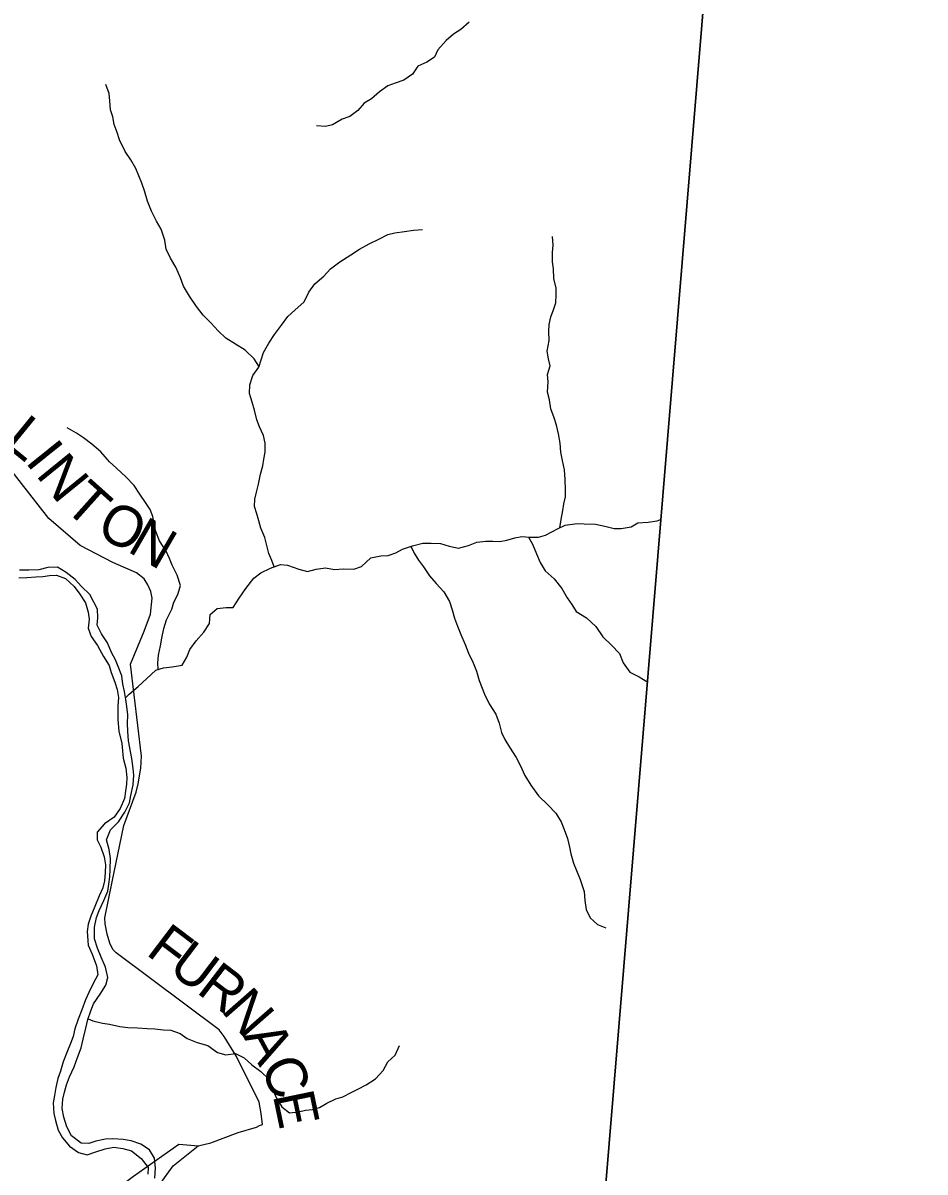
# Model space of a CAD drawing. Extents: x 1624196 to 2029251, y 146837 to 440034.
# Drawn here: x 1906793 to 1913425, y 253593 to 262043 of the extents above; entities that cross this region are included whole.
import ezdxf

# ---------------------------------------------------------------- set-up
doc = ezdxf.new("R2010")
doc.units = 0
for name, color, linetype in [('GM_X_Adjacent_County', 7, 'Continuous'), ('GM_X_County', 7, 'Continuous'), ('GM_X_County_Road', 7, 'Continuous'), ('GM_X_County_Road_Text', 7, 'Continuous'), ('GM_X_Minor_River', 7, 'Continuous'), ('GM_X_Township', 7, 'Continuous'), ('GM_X_Township_Road', 7, 'Continuous')]:
    doc.layers.add(name, color=color, linetype=linetype)

msp = doc.modelspace()

# ---------------------------------------------------------------- linework, layer by layer
at = {"layer": 'GM_X_Adjacent_County'}
msp.add_lwpolyline([(1897145.2, 247540.1), (1909492.1, 246715.2), (1909526.5, 246833.4), (1910924.1, 251643.7), (1912105.7, 265904.3), (1912709.1, 273186.7), (1920427.2, 272579.1), (1921996.9, 272455.3), (1922190.7, 274667.2), (1922298.7, 275899.5), (1922453, 277697.2), (1923046.2, 277654), (1923341.7, 280921.1), (1923725.6, 285166.1), (1924414, 292310.8), (1924468.7, 293153.3), (1924886.6, 299586.5), (1925255.5, 303585.6), (1925774.5, 309210.6), (1931070.5, 308772.3), (1932945.8, 308617.1), (1934621.6, 308531.9), (1940473.1, 308073.5)], dxfattribs=at)
at = {"layer": 'GM_X_County'}
msp.add_lwpolyline([(1923725.6, 285166.1), (1923341.7, 280921.1), (1923046.2, 277654), (1922453, 277697.2), (1922298.7, 275899.5), (1922190.7, 274667.2), (1921996.9, 272455.3), (1920427.2, 272579.1), (1912709.1, 273186.7), (1912105.7, 265904.3), (1910924.1, 251643.7), (1909526.5, 246833.4), (1909492.1, 246715.2), (1897145.2, 247540.1)], dxfattribs=at)
at = {"layer": 'GM_X_County_Road'}
msp.add_lwpolyline([(1907801.2, 253505.7), (1907897, 253638.2), (1908080.6, 253785.5), (1908174.7, 253807.3), (1908374.4, 253883.2), (1908509.6, 253921.8), (1908531.1, 253934.1), (1908553.3, 253941.9), (1908543.4, 254023.2), (1908530.1, 254107.6), (1908361.5, 254442), (1908273.1, 254589.9), (1908235.2, 254638.1), (1907477.5, 255204.4), (1907453.5, 255229.3), (1907431.5, 255275.1), (1907413, 255342.7), (1907397.7, 255419.5), (1907395, 255462.7), (1907448.1, 255727.6), (1907533.5, 256141.7), (1907625.8, 256386.8), (1907640.3, 256447), (1907658.8, 256563.8), (1907664.8, 256650.2), (1907582.6, 257328.4), (1907684.9, 257571), (1907730.2, 257695.6), (1907743.1, 257813.6), (1907732.4, 257861.6), (1907710.9, 257910.8), (1907684.8, 257954.6), (1907628, 257999.8), (1907453.1, 258074.8), (1907213.7, 258201.3), (1906983.3, 258399.8), (1906686.1, 258779.8)], dxfattribs=at)
at = {"layer": 'GM_X_Minor_River'}
for points in [[(1910074.5, 262050.2), (1910012.3, 261996.4), (1909958.2, 261960.5), (1909904, 261914.7), (1909841.7, 261844.9), (1909819.6, 261792.9), (1909761.4, 261755.1), (1909695.3, 261725.3), (1909657.1, 261667.4), (1909593, 261623.6), (1909528.9, 261599.8), (1909474.8, 261580), (1909414.7, 261536.1), (1909354.5, 261484.3), (1909302.4, 261454.5), (1909254.2, 261400.6), (1909196.1, 261354.8), (1909140, 261334.9), (1909067.8, 261293.2), (1909015.8, 261281.4), (1908949.8, 261287.6)], [(1908528, 259519.6), (1908492, 259573.4), (1908426.2, 259637.7), (1908354.3, 259680), (1908284.5, 259724.3), (1908226.7, 259778.6), (1908172.9, 259838.9), (1908117, 259895.2), (1908069.3, 259957.4), (1908017.5, 260033.7), (1907971.8, 260108), (1907950, 260168.2), (1907916.2, 260246.4), (1907878.5, 260312.6), (1907844.7, 260378.8), (1907836.9, 260446.9), (1907809.2, 260527.1), (1907773.4, 260585.3), (1907737.6, 260659.5), (1907707.9, 260733.8), (1907686.2, 260809.9), (1907666.3, 260864.1), (1907622.7, 260972.4), (1907586.9, 261036.6), (1907543.1, 261098.8), (1907501.4, 261183.1), (1907485.6, 261237.2), (1907463.8, 261297.4), (1907454, 261353.5), (1907436.2, 261403.6), (1907432.4, 261471.7), (1907426.6, 261523.8), (1907400.8, 261589.9)], [(1908639.2, 258043), (1908622.9, 258091.1), (1908601.1, 258141.2), (1908587.2, 258191.4), (1908571.5, 258259.5), (1908541.7, 258327.7), (1908525.9, 258381.8), (1908512.1, 258433.9), (1908496.2, 258488.1), (1908496.4, 258540.1), (1908512.6, 258602.1), (1908524.8, 258652.1), (1908539.1, 258726.2), (1908555.3, 258786.2), (1908563.4, 258836.2), (1908573.6, 258886.2), (1908573.8, 258954.3), (1908560, 259008.4), (1908532.2, 259072.6), (1908512.4, 259124.8), (1908494.7, 259194.9), (1908476.9, 259255), (1908457.1, 259319.2), (1908461.3, 259381.3), (1908483.5, 259451.3), (1908525.8, 259513.2), (1908543.9, 259565.2), (1908560.1, 259619.2), (1908600.4, 259689.1), (1908642.6, 259753), (1908692.8, 259820.9), (1908739, 259884.8), (1908791.2, 259930.6), (1908859.4, 259992.5), (1908895.7, 260064.4), (1908939.8, 260124.3), (1909004, 260182.1), (1909054.2, 260236), (1909122.4, 260285.8), (1909202.6, 260337.5), (1909266.7, 260379.4), (1909336.9, 260419.1), (1909409, 260452.9), (1909475.1, 260486.7), (1909527.2, 260500.5), (1909597.2, 260510.2), (1909663.2, 260520), (1909729.2, 260523.8)], [(1910740.7, 258331.2), (1910750, 258391.3), (1910762.2, 258457.3), (1910768.4, 258507.4), (1910780.5, 258557.4), (1910782.7, 258609.4), (1910779, 258685.6), (1910773.2, 258757.7), (1910759.5, 258825.8), (1910747.7, 258885.9), (1910741.9, 258954), (1910730.1, 259022.1), (1910714.4, 259086.3), (1910698.5, 259140.4), (1910674.8, 259206.6), (1910663, 259272.7), (1910649.2, 259328.8), (1910653.4, 259404.9), (1910649.6, 259457), (1910667.8, 259521), (1910656, 259573.1), (1910646.2, 259629.2), (1910660.5, 259707.2), (1910658.7, 259775.3), (1910660.9, 259825.4), (1910673.1, 259881.4), (1910693.2, 259933.4), (1910709.4, 259985.4), (1910713.6, 260043.4), (1910711.8, 260093.5), (1910696, 260163.6), (1910692.3, 260235.7), (1910686.5, 260287.8), (1910686.7, 260355.9), (1910690.9, 260409.9), (1910687.1, 260474)], [(1907785.7, 257288.3), (1907784.3, 257337.4), (1907788.5, 257393.4), (1907802.7, 257461.5), (1907812.9, 257519.5), (1907829.2, 257589.5), (1907847.4, 257653.5), (1907887.7, 257733.5), (1907901.8, 257783.5), (1907932, 257839.4), (1907950.2, 257907.4), (1907926.5, 257983.6), (1907888.8, 258055.9), (1907870.9, 258106), (1907845.1, 258158.2), (1907795.4, 258234.4), (1907769.6, 258304.6), (1907757.8, 258360.7), (1907748, 258412.8), (1907728.2, 258465), (1907694.3, 258517.2), (1907652.5, 258577.4), (1907610.7, 258641.6), (1907549, 258706), (1907481.2, 258768.3), (1907429.3, 258816.6), (1907365.6, 258888.9), (1907299.8, 258945.2), (1907237.9, 258991.5), (1907186.1, 259027.8), (1907118.2, 259066.1)], [(1907547.2, 257081.3), (1907573.5, 257107.9), (1907639.7, 257163.7), (1907699.9, 257219.6), (1907770.1, 257283.4), (1907826.2, 257301.2), (1907890.2, 257308.9), (1907964.2, 257320.7), (1907996.4, 257378.6), (1908018.6, 257434.6), (1908066.9, 257500.5), (1908123.1, 257564.4), (1908165.3, 257626.3), (1908169.5, 257694.3), (1908219.7, 257738.2), (1908287.7, 257743.9), (1908337.7, 257745.8), (1908381.9, 257813.7), (1908432.2, 257883.6), (1908490.4, 257959.4), (1908540.6, 257999.3), (1908612.7, 258033), (1908686.8, 258060.8), (1908738.8, 258056.6), (1908820.7, 258026.2), (1908884.6, 258010), (1908948.7, 258025.8), (1909016.7, 258035.5), (1909082.7, 258025.2), (1909148.7, 258029), (1909224.7, 258026.7), (1909282.8, 258046.5), (1909351, 258110.3), (1909423, 258124), (1909477, 258125.9), (1909533.1, 258147.7), (1909583.2, 258173.5), (1909657.3, 258199.2), (1909733.4, 258217), (1909793.4, 258218.8), (1909861.4, 258214.5), (1909927.3, 258196.2), (1909995.2, 258179.9), (1910069.3, 258199.7), (1910129.4, 258225.5), (1910195.4, 258233.2), (1910247.4, 258233), (1910299.4, 258228.8), (1910349.5, 258240.6), (1910409.5, 258256.4), (1910459.5, 258266.3), (1910519.5, 258262), (1910583.5, 258261.8), (1910635.6, 258275.6), (1910727.8, 258325.3), (1910779.8, 258349.1), (1910867.9, 258362.8), (1910919.9, 258360.6), (1911001.9, 258356.3), (1911071.8, 258342), (1911139.8, 258325.8), (1911189.8, 258325.6), (1911263.8, 258337.3), (1911313.9, 258367.1), (1911389.9, 258372.9), (1911456, 258382.6), (1911487.3, 258395)], [(1910509.4, 258262.7), (1910539.3, 258209.9), (1910569.1, 258139.7), (1910594.9, 258075.5), (1910632.7, 258013.3), (1910698.5, 257955), (1910754.2, 257884.7), (1910794, 257816.4), (1910827.8, 257766.2), (1910859.7, 257714.1), (1910935.5, 257667.7), (1911005.3, 257605.4), (1911057, 257529.1), (1911118.8, 257468.8), (1911178.6, 257406.5), (1911206.4, 257338.3), (1911254.2, 257270), (1911322, 257233.7), (1911387.9, 257195.7)], [(1909644, 258194.6), (1909669.1, 258143.1), (1909700.9, 258093), (1909736.8, 258042.8), (1909782.5, 257978.5), (1909830.4, 257922.2), (1909886.1, 257860), (1909927.9, 257789.7), (1909947.7, 257727.6), (1909965.5, 257665.4), (1909987.3, 257607.3), (1910011.1, 257547.1), (1910042.8, 257472.9), (1910068.6, 257408.7), (1910102.4, 257336.5), (1910126.1, 257276.3), (1910145.9, 257208.2), (1910185.6, 257107.9), (1910219.3, 257035.7), (1910269.1, 256961.4), (1910294.8, 256893.2), (1910310.6, 256825), (1910336.4, 256772.9), (1910370.2, 256718.7), (1910418, 256642.4), (1910447.8, 256586.2), (1910481.5, 256510), (1910527.3, 256437.7), (1910583, 256359.4), (1910650.8, 256293.1), (1910710.6, 256232.8), (1910750.4, 256168.5), (1910772.2, 256112.4), (1910796, 256046.2), (1910811.7, 255982.1), (1910821.6, 255932), (1910839.3, 255863.8), (1910861.2, 255811.7), (1910888.9, 255745.5), (1910918.6, 255655.2), (1910924.4, 255591.1), (1910934.2, 255523), (1910962, 255462.8), (1911017.8, 255412.5), (1911077.7, 255388.3)], [(1906762.4, 257962.1), (1906820.4, 257965.9), (1906888.4, 257969.6), (1906938.5, 257973.4), (1906988.5, 257979.2), (1907040.5, 257983), (1907106.4, 257958.8), (1907170.2, 257898.4), (1907212, 257842.2), (1907251.8, 257778), (1907271.6, 257709.8), (1907279.4, 257659.7), (1907271.2, 257591.7), (1907295, 257531.5), (1907340.7, 257465.3), (1907384.4, 257385), (1907426.2, 257318.7), (1907440, 257266.6), (1907467.8, 257194.4), (1907485.6, 257142.3), (1907495.4, 257082.2), (1907491.2, 257022.1), (1907490.9, 256920), (1907496.6, 256835.9), (1907520.3, 256745.7), (1907524.1, 256691.6), (1907529.9, 256635.5), (1907549.6, 256563.3), (1907555.4, 256495.2), (1907553.2, 256445.2), (1907547.1, 256393.1), (1907538.9, 256339.1), (1907506.6, 256267.1), (1907462.4, 256203.2), (1907392.2, 256153.4), (1907338, 256093.5), (1907337.8, 256035.5), (1907365.6, 255981.3), (1907389.4, 255911.1), (1907399.2, 255851), (1907397, 255794.9), (1907392.8, 255734.9), (1907380.6, 255682.9), (1907352.4, 255624.9), (1907320.2, 255546.9), (1907291.9, 255474.9), (1907271.7, 255414.9), (1907265.5, 255360.9), (1907271.2, 255260.7), (1907301, 255194.5), (1907332.7, 255108.3), (1907344.4, 255042.2), (1907308.2, 254980.2), (1907276, 254912.3), (1907251.8, 254860.3), (1907225.5, 254786.3), (1907199.3, 254716.3), (1907175.1, 254646.3), (1907160.9, 254590.3), (1907142.7, 254538.3), (1907114.5, 254472.3), (1907088.2, 254402.3), (1907068, 254334.3), (1907049.8, 254280.3), (1907035.6, 254214.2), (1907025.4, 254156.2), (1907015.2, 254102.2), (1907020.9, 254024), (1907030.8, 253971.9), (1907050.5, 253901.8), (1907082.3, 253845.6), (1907134.1, 253783.3), (1907199.9, 253737), (1907265.9, 253718.7), (1907328, 253742.5), (1907398, 253764.2), (1907460.1, 253776), (1907526.1, 253765.7), (1907590, 253749.5), (1907661.8, 253693.1), (1907713.6, 253626.8), (1907711.4, 253576.8)], [(1907761.3, 253548.5), (1907767.6, 253624.6), (1907759.8, 253694.8), (1907722, 253757), (1907660.2, 253797.3), (1907588.2, 253821.6), (1907528.3, 253831.8), (1907452.3, 253838.1), (1907400.3, 253834.3), (1907328.2, 253820.6), (1907278.2, 253802.8), (1907220.2, 253805), (1907148.4, 253859.3), (1907114.6, 253925.5), (1907092.8, 253995.7), (1907081.1, 254059.9), (1907085.3, 254127.9), (1907097.5, 254180), (1907113.7, 254234), (1907135.9, 254292), (1907168.1, 254367.9), (1907194.3, 254435.9), (1907220.6, 254505.9), (1907234.8, 254569.9), (1907255.1, 254652), (1907269.3, 254714), (1907291.5, 254778), (1907311.7, 254830), (1907359.9, 254899.9), (1907402.2, 254967.8), (1907416.4, 255023.9), (1907398.6, 255100), (1907368.9, 255172.2), (1907341.1, 255238.4), (1907319.3, 255308.6), (1907317.6, 255394.7), (1907333.9, 255464.8), (1907354.1, 255516.8), (1907386.3, 255590.7), (1907416.5, 255658.7), (1907424.7, 255710.7), (1907430.9, 255762.8), (1907433.1, 255818.8), (1907435.4, 255898.9), (1907427.6, 255965), (1907405.8, 256035.2), (1907436.1, 256109.2), (1907494.3, 256169), (1907540.5, 256238.9), (1907574.8, 256308.9), (1907584.9, 256360.9), (1907603.2, 256441), (1907607.5, 256511), (1907603.6, 256561.1), (1907593.9, 256633.2), (1907568.3, 256763.5), (1907564.6, 256835.6), (1907560.8, 256891.7), (1907563, 256955.8), (1907557.2, 257015.9), (1907549.4, 257068), (1907539.6, 257128.1), (1907527.8, 257180.2), (1907520, 257242.3), (1907492.2, 257310.5), (1907472.4, 257360.6), (1907444.6, 257414.8), (1907414.8, 257485), (1907371, 257551.2), (1907339.2, 257615.4), (1907343.4, 257669.5), (1907339.6, 257731.6), (1907313.8, 257783.8), (1907284, 257839.9), (1907222.2, 257900.2), (1907176.4, 257950.5), (1907110.5, 258000.8), (1907046.7, 258041.1), (1906974.7, 258039.4), (1906908.6, 258021.6), (1906836.6, 258019.9), (1906766.6, 258018.1)], [(1907271.4, 254720), (1907305.3, 254705.9), (1907377.2, 254687.6), (1907429.2, 254681.4), (1907505.1, 254663), (1907563.1, 254656.8), (1907635.1, 254652.5), (1907705.1, 254648.2), (1907761.1, 254646), (1907827.1, 254639.8), (1907879.1, 254635.6), (1907949, 254611.3), (1908000.8, 254575), (1908074.7, 254546.7), (1908150.7, 254524.4), (1908222.5, 254472), (1908284.4, 254453.8), (1908356.5, 254465.5), (1908418.4, 254433.2), (1908474.2, 254380.9), (1908542, 254332.6), (1908601.8, 254274.3), (1908625.6, 254208.1), (1908657.4, 254135.9), (1908695.1, 254073.7), (1908753, 254027.4), (1908819, 254035.1), (1908871.1, 254047), (1908921.1, 254052.8), (1908973.1, 254068.6), (1909027.2, 254098.4), (1909093.4, 254132.2), (1909145.4, 254146), (1909209.5, 254179.8), (1909259.6, 254205.7), (1909315.7, 254235.5), (1909383.9, 254277.3), (1909440.1, 254339.2), (1909476.3, 254403.1), (1909528.5, 254453), (1909560.7, 254522.9)]]:
    msp.add_lwpolyline(points, dxfattribs=at)
at = {"layer": 'GM_X_Township'}
msp.add_lwpolyline([(1897917.2, 279492.5), (1902684.2, 279176.1), (1903671.7, 279084.6), (1906061.9, 278863.3), (1906873, 278788.1), (1908029.4, 278681.1), (1910840.1, 278468.4), (1913168.6, 278292.4), (1913017.5, 276613.8), (1912709.1, 273186.7), (1912105.7, 265904.3), (1910924.1, 251643.7), (1909526.5, 246833.4), (1909492.1, 246715.2), (1897145.2, 247540.1)], dxfattribs=at)
at = {"layer": 'GM_X_Township_Road'}
msp.add_lwpolyline([(1906373.6, 251219), (1906362.8, 251316.9), (1906370.7, 251422.1), (1906414.3, 251640.1), (1906448.2, 251875.6), (1906462.8, 251962.9), (1906487.7, 252006.5), (1906582.7, 252072.8), (1906582.6, 252125.7), (1906565.1, 252228.2), (1906473, 252481.6), (1906602.1, 252638.4), (1906966, 253046.8), (1907406.3, 253411.9), (1907605, 253562.1), (1907937.7, 253797.1), (1908027.7, 253791.4), (1908080.6, 253785.5)], dxfattribs=at)

# ---------------------------------------------------------------- texts
at = {"layer": 'GM_X_County_Road_Text'}
for s, rotation, p in [('L', 320.781, (1906641.1, 258946.6)), ('I', 308.80855, (1906803.3, 258816.5)), ('N', 309.04586, (1906881.4, 258719.4)), ('T', 318.17289, (1907083.7, 258476.6)), ('O', 332.87128, (1907320, 258279.5)), ('N', 329.90562, (1907551.3, 258161.1)), ('F', 322.86973, (1907688.8, 255197.9)), ('U', 322.86638, (1907850.2, 255075.7)), ('R', 322.56492, (1908060.3, 254916.6)), ('N', 311.25601, (1908244.6, 254777.5)), ('A', 298.46249, (1908408.5, 254593.5)), ('C', 294.62985, (1908532, 254366.2)), ('E', 281.72136, (1908629.1, 254159.1))]:
    msp.add_text(s, height=300, rotation=rotation, dxfattribs=at).set_placement(p)

doc.saveas('drawing.dxf')
